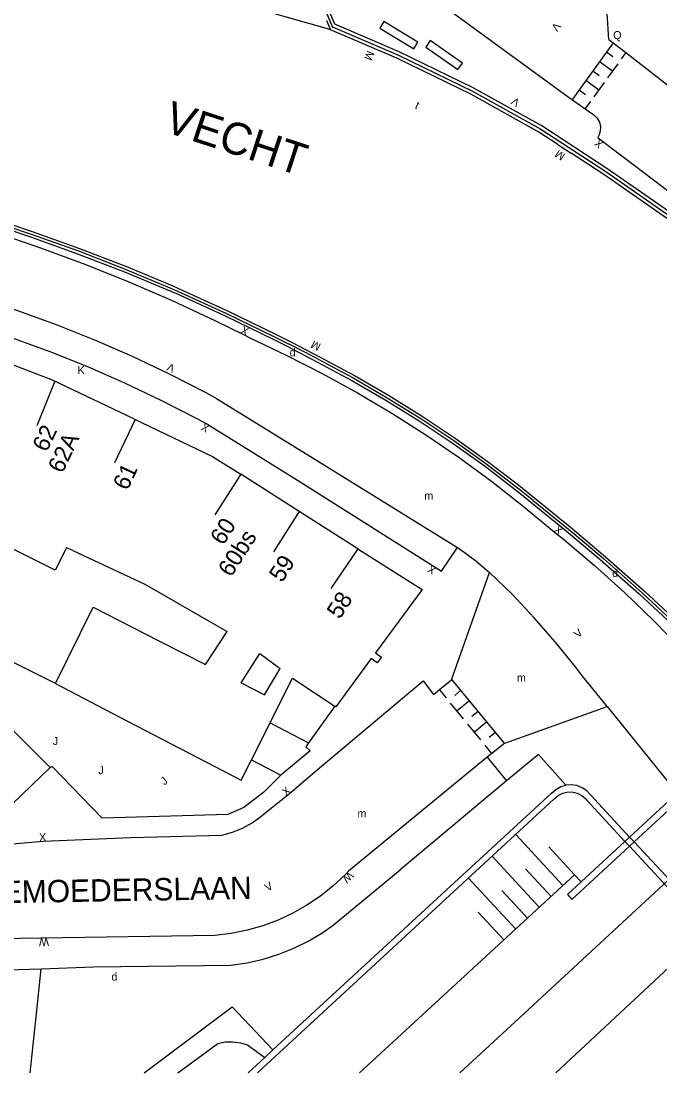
# Model space of a CAD drawing. Extents: x 134999 to 136502, y 457398 to 459002.
# Drawn here: x 135934.9 to 135974.8, y 457400 to 457465.7 of the extents above; entities that cross this region are included whole.
import ezdxf

# ---------------------------------------------------------------- set-up
doc = ezdxf.new("R2010")
doc.units = 0
for name, color, linetype in [('RI_DGTB_15', 7, 'Continuous'), ('RI_DGTB_18', 7, 'Continuous'), ('RI_DGTB_28', 7, 'Continuous'), ('RI_DGTB_29', 7, 'Continuous'), ('RI_DGTB_30', 7, 'Continuous'), ('RI_DGTB_31', 7, 'Continuous'), ('RI_DGTB_32', 7, 'Continuous'), ('RI_DGTB_35', 7, 'Continuous'), ('RI_DGTB_36', 7, 'Continuous'), ('RI_DGTB_37', 7, 'Continuous'), ('RI_DGTB_38', 7, 'Continuous'), ('RI_DGTB_4', 7, 'Continuous'), ('RI_DGTB_43', 7, 'Continuous'), ('RI_DGTB_48', 7, 'Continuous'), ('RI_DGTB_5', 7, 'Continuous'), ('RI_DGTB_53', 7, 'Continuous'), ('RI_DGTB_54', 7, 'Continuous'), ('RI_DGTB_58', 7, 'Continuous'), ('RI_DGTB_6', 7, 'Continuous')]:
    doc.layers.add(name, color=color, linetype=linetype)

msp = doc.modelspace()

# ---------------------------------------------------------------- linework, layer by layer
at = {"layer": 'RI_DGTB_15'}
for p, q in [((135936.992, 457443.216), (135935.88, 457440.428)), ((135942.023, 457440.819), (135940.732, 457438.111)), ((135948.603, 457437.398), (135946.988, 457434.868)), ((135952.259, 457435.074), (135950.651, 457432.542)), ((135955.922, 457432.746), (135954.237, 457430.265))]:
    msp.add_line(p, q, dxfattribs=at)
at = {"layer": 'RI_DGTB_18'}
for p, q in [((135968.715, 457411.702), (135965.774, 457414.891)), ((135969.45, 457412.38), (135967.849, 457414.116)), ((135967.245, 457410.346), (135964.304, 457413.534)), ((135967.98, 457411.024), (135966.379, 457412.76)), ((135965.775, 457408.99), (135962.835, 457412.177)), ((135966.51, 457409.668), (135964.908, 457411.404)), ((135965.039, 457408.312), (135963.438, 457410.048))]:
    msp.add_line(p, q, dxfattribs=at)
msp.add_lwpolyline([(135944.671, 457400), (135947.17, 457401.84), (135947.64, 457401.936), (135948.12, 457401.953), (135948.596, 457401.891), (135949.03, 457401.76), (135950.109, 457400.969)], dxfattribs=at)
at = {"layer": 'RI_DGTB_28'}
for points in [[(135962.295, 457400), (135965.71, 457403.166), (135985.945, 457421.912), (135998.116, 457433.222)], [(135968.272, 457400), (135982.733, 457413.481), (136000, 457429.576)]]:
    msp.add_lwpolyline(points, dxfattribs=at)
at = {"layer": 'RI_DGTB_31'}
for p, q in [((135971.859, 457464.351), (135969.31, 457460.826)), ((135971.443, 457463.776), (135971.848, 457463.483)), ((135972.648, 457463.736), (135972.36, 457463.338)), ((135971.016, 457463.186), (135971.827, 457462.6)), ((135972.147, 457463.043), (135971.507, 457462.158)), ((135970.163, 457462.006), (135970.973, 457461.42)), ((135970.59, 457462.596), (135970.995, 457462.303)), ((135969.736, 457461.416), (135970.142, 457461.123)), ((135971.293, 457461.863), (135970.653, 457460.978)), ((135970.44, 457460.683), (135970.12, 457460.24)), ((135965.044, 457420.613), (135961.814, 457424.563)), ((135961.444, 457423.436), (135961.04, 457423.93)), ((135962.353, 457423.905), (135961.965, 457423.588)), ((135962.891, 457423.246), (135962.117, 457422.613)), ((135962.52, 457422.12), (135961.713, 457423.107)), ((135963.429, 457422.588), (135963.042, 457422.272)), ((135963.967, 457421.93), (135963.193, 457421.297)), ((135963.597, 457420.803), (135962.79, 457421.79)), ((135964.506, 457421.271), (135964.119, 457420.955)), ((135964.27, 457419.98), (135963.866, 457420.474))]:
    msp.add_line(p, q, dxfattribs=at)
at = {"layer": 'RI_DGTB_32'}
for points in [[(135959.67, 457464.39), (135957.55, 457465.68), (135957.29, 457465.253), (135959.41, 457463.963), (135959.67, 457464.39)], [(135962.45, 457463.08), (135960.44, 457464.49), (135960.153, 457464.081), (135962.163, 457462.671), (135962.45, 457463.08)]]:
    msp.add_lwpolyline(points, dxfattribs=at)
at = {"layer": 'RI_DGTB_4'}
for p, q in [((135941.937, 457440.856), (135936.849, 457443.271)), ((135952.259, 457435.074), (135948.603, 457437.398)), ((135955.922, 457432.746), (135952.259, 457435.074)), ((135951.837, 457424.655), (135954.475, 457422.919))]:
    msp.add_line(p, q, dxfattribs=at)
for points in [[(135936.849, 457443.271), (135931.701, 457445.251), (135928.483, 457446.098)], [(135941.937, 457440.856), (135946.853, 457438.511), (135948.603, 457437.398)], [(135955.922, 457432.746), (135959.936, 457430.193), (135957.024, 457426.243), (135957.387, 457425.976), (135957.12, 457425.614), (135956.758, 457425.881), (135954.542, 457422.875), (135954.475, 457422.919)]]:
    msp.add_lwpolyline(points, dxfattribs=at)
at = {"layer": 'RI_DGTB_48'}
for q in [(135949.06, 457400), (135950.619, 457401.44)]:
    msp.add_line((135950.109, 457400.969), q, dxfattribs=at)
for points in [[(135950.619, 457401.44), (135968.01, 457417.48), (135968.276, 457417.715), (135968.588, 457417.884), (135968.909, 457417.976)], [(135949.643, 457400), (135968.17, 457417.12), (135968.416, 457417.334), (135968.707, 457417.481), (135968.959, 457417.545)], [(135942.574, 457400), (135948.07, 457404.13), (135950.619, 457401.44)]]:
    msp.add_lwpolyline(points, dxfattribs=at)
at = {"layer": 'RI_DGTB_5'}
for p in [(135946.74, 457428.154), (135946.396, 457425.506)]:
    msp.add_line(p, (135947.751, 457427.571), dxfattribs=at)
for points in [[(135938.118, 457432.628), (135937.735, 457432.807), (135937.011, 457431.411), (135932.751, 457433.531), (135932.181, 457432.341), (135932.584, 457432.026)], [(135938.118, 457432.628), (135942.626, 457430.525), (135946.74, 457428.154)], [(135948.63, 457424.362), (135949.791, 457426.191), (135951.066, 457425.272)]]:
    msp.add_lwpolyline(points, dxfattribs=at)
at = {"layer": 'RI_DGTB_53'}
for p, q in [((135971.59, 457464.56), (135971.42, 457467.36)), ((135961.89, 457466.2), (135969.04, 457460.98)), ((135971.48, 457422.89), (135975.849, 457417.484)), ((135964, 457419.73), (135965.2, 457418.25)), ((135965.2, 457418.25), (135958.56, 457412.68)), ((135975.849, 457417.484), (135972.886, 457414.739)), ((135976.116, 457417.172), (135973.168, 457414.442)), ((135972.886, 457414.739), (135972.59, 457414.466)), ((135972.886, 457414.739), (135973.168, 457414.442)), ((135972.59, 457414.466), (135969.852, 457411.929)), ((135972.59, 457414.466), (135972.869, 457414.165)), ((135973.168, 457414.442), (135972.869, 457414.165)), ((135972.869, 457414.165), (135985.97, 457400)), ((135973.168, 457414.442), (135986.521, 457400)), ((135933.984, 457406.432), (135936.14, 457406.51)), ((135935.829, 457403.497), (135936.14, 457406.51)), ((135936.14, 457406.51), (135939.42, 457406.63))]:
    msp.add_line(p, q, dxfattribs=at)
for points in [[(135971.59, 457464.56), (135972.648, 457463.736)], [(135972.648, 457463.736), (135993.22, 457447.726), (135993.64, 457447.587), (135994.181, 457447.483)], [(135885.961, 457462.996), (135886.063, 457462.821), (135886.09, 457462.619), (135886.05, 457462.45), (135885.55, 457461.28), (135886.03, 457461.06), (135893.34, 457457.94), (135895.676, 457457.045), (135898.039, 457456.225), (135900.427, 457455.481), (135900.91, 457455.34), (135924.54, 457448.8), (135931.93, 457446.7), (135934.326, 457445.916), (135936.695, 457445.056), (135939.036, 457444.121), (135941.346, 457443.112), (135943.623, 457442.031), (135945.865, 457440.878), (135946.49, 457440.54), (135952.32, 457436.93), (135961.15, 457431.35), (135962.14, 457432.83)], [(135969.04, 457460.98), (135970.111, 457460.228)], [(135970.111, 457460.228), (135970.65, 457459.85), (135970.856, 457459.649), (135970.999, 457459.4), (135971.067, 457459.121), (135971.057, 457458.833), (135970.968, 457458.56), (135970.9, 457458.44), (135971.11, 457458.26), (135977.64, 457453.31)], [(135915.003, 457453.252), (135924.797, 457450.541), (135932.22, 457448.432), (135934.667, 457447.631), (135937.081, 457446.755), (135939.467, 457445.802), (135941.82, 457444.774), (135944.14, 457443.673), (135946.417, 457442.502), (135947.094, 457442.135), (135952.968, 457438.499), (135962.14, 457432.83)], [(135933.32, 457452.5), (135936.113, 457451.549), (135938.879, 457450.522), (135941.616, 457449.421), (135944.322, 457448.246), (135946.995, 457446.998), (135948.77, 457446.12), (135949.18, 457445.91), (135951.452, 457444.84), (135953.69, 457443.699), (135955.889, 457442.487), (135958.049, 457441.205), (135960.167, 457439.856), (135962.241, 457438.439), (135964.269, 457436.957), (135966.249, 457435.412), (135968.178, 457433.804), (135968.31, 457433.69), (135968.73, 457433.36), (135970.674, 457431.712), (135972.564, 457430.003), (135974.401, 457428.236), (135976.181, 457426.412)], [(135962.14, 457432.83), (135962.56, 457432.54), (135963.283, 457431.998), (135964.14, 457431.27)], [(135961.021, 457423.954), (135961.76, 457424.56)], [(135953.26, 457418.84), (135959.99, 457424.5), (135960.65, 457423.65), (135961.021, 457423.954)], [(135965.09, 457420.6), (135964.287, 457419.959)], [(135964.287, 457419.959), (135964, 457419.73)], [(135968.909, 457417.976), (135967.2, 457419.89), (135965.2, 457418.25)], [(135972.886, 457414.739), (135970.46, 457417.36), (135970.217, 457417.62), (135969.922, 457417.819), (135969.59, 457417.948), (135969.238, 457417.999), (135968.909, 457417.976)], [(135968.959, 457417.545), (135969.285, 457417.555), (135969.604, 457417.485), (135969.896, 457417.341), (135970.145, 457417.129), (135970.199, 457417.067), (135970.214, 457417.034), (135972.59, 457414.466)], [(135969.852, 457411.929), (135969, 457411.14), (135969.28, 457410.84), (135972.869, 457414.165)]]:
    msp.add_lwpolyline(points, dxfattribs=at)
at = {"layer": 'RI_DGTB_54'}
for p, q in [((135953, 457468.469), (135954.36, 457465.285)), ((135953.97, 457465.734), (135954.22, 457465.148)), ((135968.407, 457457.994), (135969.243, 457457.449)), ((135953.446, 457444.58), (135952.566, 457445.044)), ((135966.862, 457435.756), (135966.04, 457436.434)), ((135961.76, 457424.56), (135964.14, 457431.27)), ((135932.571, 457423.212), (135936.711, 457419.079)), ((135954.475, 457422.919), (135952.843, 457420.617)), ((135965.09, 457420.6), (135971.48, 457422.89)), ((135950.435, 457421.864), (135952.843, 457420.617)), ((135949.277, 457419.56), (135951.117, 457418.608)), ((135935.467, 457400), (135935.829, 457403.497))]:
    msp.add_line(p, q, dxfattribs=at)
for points in [[(135994.851, 457435.112), (135992.52, 457437.67), (135989.24, 457441.359), (135983.182, 457447.406), (135979.637, 457450.472), (135975.661, 457453.584), (135971.468, 457456.499), (135967.4, 457459.151), (135963.121, 457461.533), (135958.496, 457463.79), (135954.486, 457465.504), (135953.24, 457468.427), (135953.397, 457468.646), (135953.04, 457468.869)], [(135954.376, 457465.322), (135958.453, 457463.582), (135963.07, 457461.329), (135967.341, 457458.951), (135971.402, 457456.304), (135975.589, 457453.393), (135979.557, 457450.285), (135983.095, 457447.225), (135989.153, 457441.179)], [(135968.407, 457457.994), (135967.227, 457458.763), (135962.968, 457461.134), (135958.361, 457463.382), (135954.22, 457465.148)], [(135982.602, 457447.361), (135979.418, 457450.115), (135975.457, 457453.216), (135971.279, 457456.122), (135969.243, 457457.449)], [(135932.608, 457453.552), (135935.587, 457452.567), (135938.54, 457451.507), (135941.465, 457450.371), (135944.36, 457449.162), (135944.73, 457449.001), (135947.748, 457447.624), (135950.733, 457446.175), (135951.784, 457445.643), (135953.526, 457444.736), (135955.703, 457443.57), (135957.842, 457442.335), (135959.939, 457441.031), (135961.993, 457439.659), (135964.001, 457438.222), (135965.87, 457436.793), (135969.171, 457434.115), (135971.38, 457432.248), (135973.806, 457430.101), (135979.31, 457424.99)], [(135932.502, 457453.218), (135935.477, 457452.235), (135938.425, 457451.176), (135941.346, 457450.042), (135944.237, 457448.834), (135944.59, 457448.68), (135947.627, 457447.293), (135950.629, 457445.834), (135951.458, 457445.416), (135953.366, 457444.424), (135955.534, 457443.264), (135957.664, 457442.034), (135959.753, 457440.735), (135961.798, 457439.369), (135963.797, 457437.938), (135965.749, 457436.442), (135965.929, 457436.299), (135968.917, 457433.871), (135971.046, 457432.075), (135973.482, 457429.923), (135975.864, 457427.712)], [(135932.555, 457453.385), (135935.526, 457452.403), (135938.471, 457451.346), (135941.388, 457450.214), (135944.275, 457449.008), (135944.66, 457448.84)], [(135944.66, 457448.84), (135947.682, 457447.461), (135950.67, 457446.011), (135951.636, 457445.522)], [(135952.566, 457445.044), (135951.636, 457445.522)], [(135953.446, 457444.58), (135955.621, 457443.415), (135957.758, 457442.181), (135959.853, 457440.877), (135961.905, 457439.507), (135963.911, 457438.071), (135965.87, 457436.57), (135966.039, 457436.436)], [(135966.86, 457435.758), (135969.4, 457433.697), (135971.25, 457432.13)], [(135971.25, 457432.13), (135973.696, 457429.964), (135976.087, 457427.74), (135976.109, 457427.719)], [(135971.48, 457422.89), (135969.89, 457424.86), (135969.498, 457425.375), (135968.248, 457426.928), (135966.937, 457428.43), (135965.567, 457429.878), (135964.14, 457431.27)], [(135937.037, 457424.328), (135931.419, 457427.118), (135931.299, 457427.047)], [(135952.843, 457420.617), (135952.665, 457420.367), (135952.945, 457420.127), (135951.117, 457418.608)], [(135964, 457419.73), (135955.338, 457412.597), (135955.126, 457412.378), (135954.382, 457411.684), (135953.586, 457411.05), (135952.742, 457410.481), (135951.857, 457409.98), (135950.935, 457409.55), (135949.982, 457409.194), (135949.004, 457408.913), (135948.007, 457408.711), (135946.997, 457408.587), (135929.352, 457408.326), (135928.938, 457408.306), (135927.993, 457408.203), (135927.06, 457408.021), (135926.146, 457407.761), (135925.257, 457407.425), (135924.399, 457407.016), (135923.578, 457406.536), (135922.801, 457405.989), (135919.745, 457403.067), (135917.919, 457401.295), (135916.535, 457400)], [(135936.711, 457419.079), (135932.559, 457415.109), (135932.47, 457414.912), (135932.459, 457414.697), (135932.526, 457414.492), (135932.662, 457414.325), (135932.85, 457414.219), (135933.063, 457414.187), (135933.154, 457414.198), (135936.28, 457414.477), (135941.741, 457414.716), (135947.431, 457414.857), (135948.086, 457415.038), (135948.716, 457415.295), (135949.311, 457415.624), (135949.864, 457416.021), (135950.113, 457416.235), (135951.624, 457417.426), (135953.26, 457418.84)], [(135951.117, 457418.608), (135950.043, 457417.546), (135948.793, 457416.586), (135947.793, 457416.136), (135939.951, 457415.907), (135936.831, 457419.139), (135936.711, 457419.079)], [(135939.42, 457406.63), (135947.993, 457406.732), (135949.006, 457406.882), (135950.003, 457407.11), (135950.98, 457407.415), (135951.93, 457407.796), (135952.848, 457408.249), (135953.727, 457408.773), (135954.381, 457409.227), (135958.56, 457412.68)], [(135956.027, 457400), (135969.45, 457412.38), (135969.852, 457411.929)]]:
    msp.add_lwpolyline(points, dxfattribs=at)
at = {"layer": 'RI_DGTB_58'}
msp.add_lwpolyline([(135954.22, 457465.148), (135953.961, 457465.241), (135949.55, 457466.483), (135945.161, 457467.801), (135943.035, 457468.47), (135938.802, 457469.867), (135933.946, 457471.526), (135928.471, 457473.463), (135920.898, 457476.214), (135918.485, 457477.119), (135916.091, 457478.071), (135909.603, 457480.767), (135907.243, 457481.807), (135904.916, 457482.919), (135903.251, 457483.771), (135901.372, 457484.801), (135899.529, 457485.894), (135897.723, 457487.046), (135895.951, 457488.251), (135894.457, 457489.338), (135893.001, 457490.474), (135891.577, 457491.651), (135890.181, 457492.861), (135890.5, 457493.26)], dxfattribs=at)
at = {"layer": 'RI_DGTB_6'}
for p, q in [((135943.447, 457427.016), (135946.396, 457425.506)), ((135950.096, 457423.612), (135951.066, 457425.272)), ((135951.095, 457423.177), (135951.837, 457424.655)), ((135937.037, 457424.328), (135940.984, 457422.271)), ((135948.63, 457424.362), (135950.096, 457423.612)), ((135950.435, 457421.864), (135951.095, 457423.177)), ((135949.277, 457419.56), (135950.435, 457421.864))]:
    msp.add_line(p, q, dxfattribs=at)
for points in [[(135937.037, 457424.328), (135939.398, 457429.09), (135943.447, 457427.016)], [(135940.984, 457422.271), (135948.636, 457418.284), (135949.277, 457419.56)]]:
    msp.add_lwpolyline(points, dxfattribs=at)

# ---------------------------------------------------------------- texts
at = {"layer": 'RI_DGTB_29'}
for height, rotation, p in [(0.5, 359.99963, (135951.66, 457444.76)), (0.5, 359.99963, (135971.8, 457430.98)), (0.499, 2.3157, (135940.538, 457405.759))]:
    msp.add_text('d', height=height, rotation=rotation, dxfattribs=at).set_placement(p)
at = {"layer": 'RI_DGTB_30'}
for s, height, rotation, p in [('V', 0.5, 233.30943, (135968.235, 457465.665)), ('V', 0.5, 147.99344, (135966.076, 457460.739)), ('X', 0.5, 141.11653, (135971.305, 457458.103)), ('X', 0.5, 334.13477, (135948.545, 457446.229)), ('V', 0.5, 157.06677, (135944.538, 457444.183)), ('K', 0.5, 359.99963, (135938.42, 457443.65)), ('X', 0.5, 151.08431, (135946.709, 457440.419)), ('X', 0.5, 322.61255, (135968.111, 457433.842)), ('X', 0.5, 147.93933, (135960.862, 457431.527)), ('V', 0.5, 43.56773, (135969.691, 457427.128)), ('X', 0.499, 39.66681, (135951.432, 457417.267)), ('X', 0.499, 2.5069, (135936.031, 457414.467)), ('W', 0.499, 223.92437, (135955.358, 457412.618)), ('V', 0.499, 31.30922, (135950.292, 457411.313)), ('W', 0.499, 181.50868, (135936.629, 457408.421))]:
    msp.add_text(s, height=height, rotation=rotation, dxfattribs=at).set_placement(p)
at = {"layer": 'RI_DGTB_31'}
for s, height, rotation, p in [('Q', 0.5, 359.99963, (135971.86, 457464.58)), ('M', 0.5, 246.74608, (135956.521, 457463.897)), ('M', 0.499, 146.87802, (135968.901, 457457.377)), ('M', 0.499, 152.50255, (135953.652, 457445.52)), ('J', 0.499, 38.0444, (135943.839, 457417.943))]:
    msp.add_text(s, height=height, rotation=rotation, dxfattribs=at).set_placement(p)
for p in [(135936.872, 457420.481), (135939.72, 457418.663)]:
    msp.add_text('J', height=0.5, dxfattribs=at).set_placement(p)
at = {"layer": 'RI_DGTB_35'}
msp.add_text('58', height=1.054, rotation=57.5556, dxfattribs=at).set_placement((135954.794, 457428.296))
at = {"layer": 'RI_DGTB_36'}
for s, rotation, p in [('62', 64.5368, (135936.498, 457438.731)), ('62A', 64.5368, (135937.471, 457437.401)), ('61', 64.5275, (135941.529, 457436.332)), ('60', 57.552, (135947.515, 457432.903)), ('60bs', 57.552, (135948.01, 457430.922)), ('59', 57.554, (135951.192, 457430.585))]:
    msp.add_text(s, height=1.054, rotation=rotation, dxfattribs=at).set_placement(p)
at = {"layer": 'RI_DGTB_37'}
msp.add_text('PETEMOEDERSLAAN', height=1.4, rotation=0.97715, dxfattribs=at).set_placement((135930.059, 457410.542))
at = {"layer": 'RI_DGTB_38'}
msp.add_text('VECHT', height=2, rotation=341.80075, dxfattribs=at).set_placement((135943.716, 457458.838))
at = {"layer": 'RI_DGTB_43'}
for s, rotation, p in [('t', 334.02747, (135959.44, 457460.266)), ('m', 359.99963, (135965.85, 457424.44))]:
    msp.add_text(s, height=0.5, rotation=rotation, dxfattribs=at).set_placement(p)
for p in [(135960.069, 457435.807), (135955.895, 457415.966)]:
    msp.add_text('m', height=0.5, dxfattribs=at).set_placement(p)

doc.saveas('drawing.dxf')
